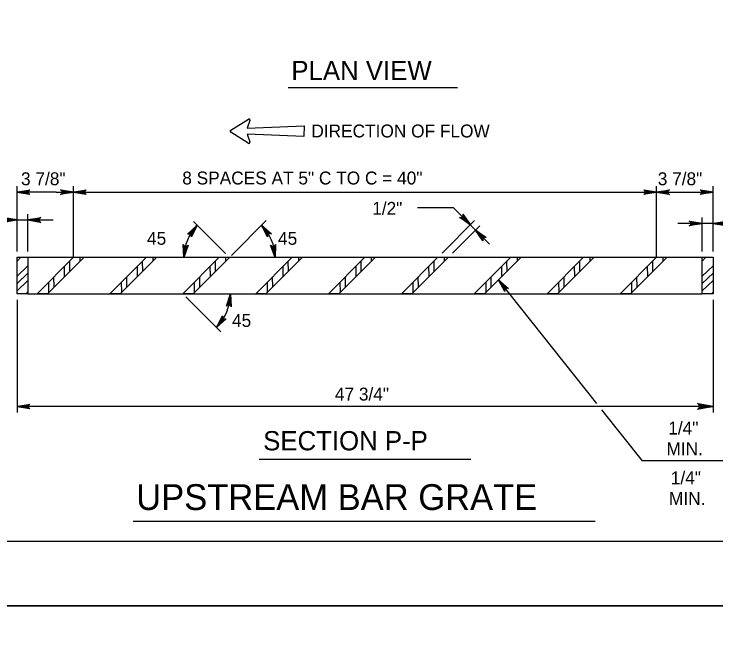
# Model space of a CAD drawing. Extents: x 2087776 to 2104538, y 970919 to 982612.
# Drawn here: x 2090836 to 2091371, y 978690 to 979166 of the extents above; entities that cross this region are included whole.
import ezdxf

# ---------------------------------------------------------------- set-up
doc = ezdxf.new("R2010")
doc.units = 0
doc.layers.add('1', color=7, linetype='Continuous')
doc.layers.add('PLT-BNDY', color=7, linetype='Continuous')

msp = doc.modelspace()

# ---------------------------------------------------------------- linework, layer by layer
at = {"layer": '1'}
for p, q in [((2091044.81, 979109.64), (2091173.92, 979109.64)), ((2091000.99, 979077.03), (2091014.45, 979085.55)), ((2091015.7, 979084.55), (2091013.42, 979078.58)), ((2091013.42, 979078.58), (2091057.03, 979080.43)), ((2091057.03, 979080.43), (2091056.72, 979072.25)), ((2091014.42, 979067.09), (2091000.99, 979075.61)), ((2091056.72, 979072.25), (2091013.42, 979074.05)), ((2091013.42, 979074.05), (2091015.66, 979068.1)), ((2090838.09, 978984.68), (2090838.09, 979034.32)), ((2090881.14, 978980.17), (2090881.14, 979034.32)), ((2091325.6, 978980.17), (2091325.6, 979034.32)), ((2091368.65, 978984.68), (2091368.65, 979034.32)), ((2090867.84, 979029.81), (2090838.09, 979029.81)), ((2090867.84, 979029.81), (2091325.6, 979029.81)), ((2091325.6, 979029.81), (2091368.65, 979029.81)), ((2091143.41, 979018.14), (2091170.5, 979018.14)), ((2091198.34, 978990.29), (2091170.5, 979018.14)), ((2090838.09, 978984.68), (2090838.09, 979013.16)), ((2090846.42, 978984.68), (2090846.42, 979013.16)), ((2091360.32, 978984.68), (2091360.32, 979010.44)), ((2091368.65, 978984.68), (2091368.65, 979010.44)), ((2090811, 979008.65), (2090865.61, 979008.65)), ((2090972.64, 979007.46), (2090997.05, 978983.05)), ((2091028.13, 979008.17), (2091001.6, 978981.65)), ((2091162.12, 978983.36), (2091186.89, 979008.13)), ((2091395.73, 979005.92), (2091341.96, 979005.92)), ((2091170.08, 978983.46), (2091190.82, 979004.2)), ((2090838.09, 978977.26), (2090841, 978980.17)), ((2090846.42, 978980.17), (2091360.32, 978980.17)), ((2090886.21, 978977.37), (2090886.21, 978980.07)), ((2090941.77, 978977.37), (2090941.77, 978980.07)), ((2090997.32, 978977.37), (2090997.32, 978980.07)), ((2091052.88, 978977.37), (2091052.88, 978980.07)), ((2091108.43, 978977.37), (2091108.43, 978980.07)), ((2091163.99, 978977.37), (2091163.99, 978980.07)), ((2091219.54, 978977.37), (2091219.54, 978980.07)), ((2091275.1, 978977.37), (2091275.1, 978980.07)), ((2091330.66, 978977.37), (2091330.66, 978980.07)), ((2091360.32, 978977.26), (2091363.22, 978980.17)), ((2090838.09, 978965.82), (2090846.42, 978973.69)), ((2090874.4, 978965.55), (2090874.3, 978973.33)), ((2090878.34, 978969.49), (2090878.24, 978977.27)), ((2090929.96, 978965.55), (2090929.86, 978973.33)), ((2090933.89, 978969.49), (2090933.8, 978977.27)), ((2090985.51, 978965.55), (2090985.42, 978973.33)), ((2090989.45, 978969.49), (2090989.35, 978977.27)), ((2091041.07, 978965.55), (2091040.97, 978973.33)), ((2091045, 978969.49), (2091044.91, 978977.27)), ((2091096.62, 978965.55), (2091096.53, 978973.33)), ((2091100.56, 978969.49), (2091100.46, 978977.27)), ((2091152.18, 978965.55), (2091152.08, 978973.33)), ((2091156.11, 978969.49), (2091156.02, 978977.27)), ((2091207.73, 978965.55), (2091207.64, 978973.33)), ((2091211.67, 978969.49), (2091211.57, 978977.27)), ((2091263.29, 978965.55), (2091263.19, 978973.33)), ((2091267.23, 978969.49), (2091267.13, 978977.27)), ((2091318.85, 978965.55), (2091318.76, 978973.33)), ((2091322.79, 978969.49), (2091322.69, 978977.27)), ((2091360.32, 978965.82), (2091368.65, 978973.69)), ((2090838.09, 978960.25), (2090846.42, 978968.13)), ((2090838.09, 978960.24), (2090846.42, 978968.11)), ((2091360.32, 978960.25), (2091368.65, 978968.13)), ((2091360.32, 978960.24), (2091368.65, 978968.11)), ((2090838.09, 978954.67), (2090846.42, 978962.54)), ((2090866.33, 978957.49), (2090866.24, 978965.26)), ((2090921.89, 978957.49), (2090921.79, 978965.26)), ((2090977.44, 978957.49), (2090977.35, 978965.26)), ((2091033, 978957.49), (2091032.9, 978965.26)), ((2091088.55, 978957.49), (2091088.46, 978965.26)), ((2091144.11, 978957.49), (2091144.01, 978965.26)), ((2091199.66, 978957.49), (2091199.57, 978965.26)), ((2091280.2, 978868.71), (2091205.22, 978963.04)), ((2091255.22, 978957.49), (2091255.12, 978965.26)), ((2091310.78, 978957.49), (2091310.69, 978965.26)), ((2091360.32, 978954.67), (2091368.65, 978962.54)), ((2090862.39, 978953.55), (2090862.3, 978961.32)), ((2090917.95, 978953.55), (2090917.85, 978961.32)), ((2090973.51, 978953.55), (2090973.41, 978961.32)), ((2091029.06, 978953.55), (2091028.96, 978961.32)), ((2091084.62, 978953.55), (2091084.52, 978961.32)), ((2091140.17, 978953.55), (2091140.08, 978961.32)), ((2091195.73, 978953.55), (2091195.63, 978961.32)), ((2091251.28, 978953.55), (2091251.19, 978961.32)), ((2091306.85, 978953.55), (2091306.75, 978961.32)), ((2090845.29, 978952.39), (2090846.42, 978953.51)), ((2090846.42, 978952.39), (2091360.32, 978952.39)), ((2091367.52, 978952.39), (2091368.65, 978953.51)), ((2090838.09, 978947.88), (2090838.09, 978861.99)), ((2090993.41, 978923.47), (2090966.89, 978949.98)), ((2091368.65, 978947.88), (2091368.65, 978861.99)), ((2091368.65, 978866.51), (2090838.09, 978866.51)), ((2091315, 978824.92), (2091284.03, 978863.89)), ((2091022.68, 978826.25), (2091184.07, 978826.25)), ((2091423.7, 978824.92), (2091315, 978824.92)), ((2090926.66, 978779.13), (2091278.88, 978779.13))]:
    msp.add_line(p, q, dxfattribs=at)
for points in [[(2093241.55, 978763.82), (2093241.55, 980614.22), (2090662.81, 980614.22), (2090662.81, 978763.82), (2093241.55, 978763.82), (2093241.55, 978850.3), (2092585.39, 978850.3), (2092585.39, 979062.5), (2093241.55, 979062.5), (2093241.55, 979157.53), (2092585.39, 979157.53), (2092585.39, 978763.82), (2092843.92, 978763.82), (2092843.92, 978850.3), (2092843.92, 978763.82), (2093096.55, 978763.82), (2093096.55, 978850.3), (2093096.55, 978809.9), (2093241.55, 978809.9)], [(2090838.09, 979029.81), (2090847.87, 979031.64), (2090847.5, 979031.38), (2090847.12, 979031.12), (2090846.93, 979030.79), (2090846.73, 979030.46), (2090846.68, 979030.13), (2090846.62, 979029.81), (2090846.68, 979029.48), (2090846.73, 979029.15), (2090846.93, 979028.82), (2090847.12, 979028.49), (2090847.5, 979028.23), (2090847.87, 979027.97), (2090838.09, 979029.81), (2090847.5, 979028.23), (2090847.12, 979028.49), (2090838.09, 979029.81), (2090846.93, 979028.82), (2090846.73, 979029.15), (2090838.09, 979029.81), (2090846.68, 979029.48), (2090846.62, 979029.81), (2090838.09, 979029.81), (2090846.68, 979030.13), (2090846.73, 979030.46), (2090838.09, 979029.81), (2090846.93, 979030.79), (2090847.12, 979031.12), (2090838.09, 979029.81), (2090847.5, 979031.38)], [(2090881.14, 979029.81), (2090871.36, 979027.97), (2090871.73, 979028.23), (2090872.11, 979028.49), (2090872.31, 979028.82), (2090872.5, 979029.15), (2090872.56, 979029.48), (2090872.61, 979029.81), (2090872.56, 979030.13), (2090872.5, 979030.46), (2090872.31, 979030.79), (2090872.11, 979031.12), (2090871.73, 979031.38), (2090871.36, 979031.64), (2090881.14, 979029.81), (2090871.73, 979031.38), (2090872.11, 979031.12), (2090881.14, 979029.81), (2090872.31, 979030.79), (2090872.5, 979030.46), (2090881.14, 979029.81), (2090872.56, 979030.13), (2090872.61, 979029.81), (2090881.14, 979029.81), (2090872.56, 979029.48), (2090872.5, 979029.15), (2090881.14, 979029.81), (2090872.31, 979028.82), (2090872.11, 979028.49), (2090881.14, 979029.81), (2090871.73, 979028.23)], [(2090881.14, 979029.81), (2090890.93, 979031.64), (2090890.55, 979031.38), (2090890.17, 979031.12), (2090889.98, 979030.79), (2090889.78, 979030.46), (2090889.73, 979030.13), (2090889.67, 979029.81), (2090889.73, 979029.48), (2090889.78, 979029.15), (2090889.98, 979028.82), (2090890.17, 979028.49), (2090890.55, 979028.23), (2090890.93, 979027.97), (2090881.14, 979029.81), (2090890.55, 979028.23), (2090890.17, 979028.49), (2090881.14, 979029.81), (2090889.98, 979028.82), (2090889.78, 979029.15), (2090881.14, 979029.81), (2090889.73, 979029.48), (2090889.67, 979029.81), (2090881.14, 979029.81), (2090889.73, 979030.13), (2090889.78, 979030.46), (2090881.14, 979029.81), (2090889.98, 979030.79), (2090890.17, 979031.12), (2090881.14, 979029.81), (2090890.55, 979031.38)], [(2091325.6, 979029.81), (2091315.81, 979027.97), (2091316.19, 979028.23), (2091316.56, 979028.49), (2091316.76, 979028.82), (2091316.95, 979029.15), (2091317.01, 979029.48), (2091317.07, 979029.81), (2091317.01, 979030.13), (2091316.95, 979030.46), (2091316.76, 979030.79), (2091316.56, 979031.12), (2091316.19, 979031.38), (2091315.81, 979031.64), (2091325.6, 979029.81), (2091316.19, 979031.38), (2091316.56, 979031.12), (2091325.6, 979029.81), (2091316.76, 979030.79), (2091316.95, 979030.46), (2091325.6, 979029.81), (2091317.01, 979030.13), (2091317.07, 979029.81), (2091325.6, 979029.81), (2091317.01, 979029.48), (2091316.95, 979029.15), (2091325.6, 979029.81), (2091316.76, 979028.82), (2091316.56, 979028.49), (2091325.6, 979029.81), (2091316.19, 979028.23)], [(2091325.6, 979029.81), (2091335.38, 979031.64), (2091335, 979031.38), (2091334.63, 979031.12), (2091334.43, 979030.79), (2091334.24, 979030.46), (2091334.18, 979030.13), (2091334.13, 979029.81), (2091334.18, 979029.48), (2091334.24, 979029.15), (2091334.43, 979028.82), (2091334.63, 979028.49), (2091335, 979028.23), (2091335.38, 979027.97), (2091325.6, 979029.81), (2091335, 979028.23), (2091334.63, 979028.49), (2091325.6, 979029.81), (2091334.43, 979028.82), (2091334.24, 979029.15), (2091325.6, 979029.81), (2091334.18, 979029.48), (2091334.13, 979029.81), (2091325.6, 979029.81), (2091334.18, 979030.13), (2091334.24, 979030.46), (2091325.6, 979029.81), (2091334.43, 979030.79), (2091334.63, 979031.12), (2091325.6, 979029.81), (2091335, 979031.38)], [(2091368.65, 979029.81), (2091358.86, 979027.97), (2091359.24, 979028.23), (2091359.62, 979028.49), (2091359.81, 979028.82), (2091360.01, 979029.15), (2091360.06, 979029.48), (2091360.12, 979029.81), (2091360.06, 979030.13), (2091360.01, 979030.46), (2091359.81, 979030.79), (2091359.62, 979031.12), (2091359.24, 979031.38), (2091358.86, 979031.64), (2091368.65, 979029.81), (2091359.24, 979031.38), (2091359.62, 979031.12), (2091368.65, 979029.81), (2091359.81, 979030.79), (2091360.01, 979030.46), (2091368.65, 979029.81), (2091360.06, 979030.13), (2091360.12, 979029.81), (2091368.65, 979029.81), (2091360.06, 979029.48), (2091360.01, 979029.15), (2091368.65, 979029.81), (2091359.81, 979028.82), (2091359.62, 979028.49), (2091368.65, 979029.81), (2091359.24, 979028.23)], [(2090828.3, 979010.49), (2090838.09, 979008.65), (2090828.68, 979010.22)], [(2090829.06, 979009.96), (2090838.09, 979008.65), (2090829.25, 979009.63)], [(2090846.42, 979008.65), (2090856.21, 979010.49), (2090855.83, 979010.22), (2090855.45, 979009.96), (2090855.26, 979009.63), (2090855.06, 979009.31), (2090855.01, 979008.98), (2090854.95, 979008.65), (2090855.01, 979008.32), (2090855.06, 979007.99), (2090855.26, 979007.67), (2090855.45, 979007.34), (2090855.83, 979007.08), (2090856.21, 979006.82), (2090846.42, 979008.65), (2090855.83, 979007.08), (2090855.45, 979007.34), (2090846.42, 979008.65), (2090855.26, 979007.67), (2090855.06, 979007.99), (2090846.42, 979008.65), (2090855.01, 979008.32), (2090854.95, 979008.65), (2090846.42, 979008.65), (2090855.01, 979008.98), (2090855.06, 979009.31), (2090846.42, 979008.65), (2090855.26, 979009.63), (2090855.45, 979009.96), (2090846.42, 979008.65), (2090855.83, 979010.22)], [(2091183.7, 979004.94), (2091175.48, 979010.56), (2091175.93, 979010.48), (2091176.38, 979010.39), (2091176.75, 979010.49), (2091177.12, 979010.58), (2091177.39, 979010.78), (2091177.66, 979010.97), (2091177.86, 979011.24), (2091178.05, 979011.51), (2091178.14, 979011.88), (2091178.24, 979012.25), (2091178.16, 979012.7), (2091178.07, 979013.15), (2091183.7, 979004.94), (2091178.16, 979012.7), (2091178.24, 979012.25), (2091183.7, 979004.94), (2091178.14, 979011.88), (2091178.05, 979011.51), (2091183.7, 979004.94), (2091177.86, 979011.24), (2091177.66, 979010.97), (2091183.7, 979004.94), (2091177.39, 979010.78), (2091177.12, 979010.58), (2091183.7, 979004.94), (2091176.75, 979010.49), (2091176.38, 979010.39), (2091183.7, 979004.94), (2091175.93, 979010.48)], [(2090838.09, 979008.65), (2090828.3, 979006.82)], [(2090829.06, 979007.34), (2090838.09, 979008.65), (2090828.68, 979007.08)], [(2090829.45, 979007.99), (2090838.09, 979008.65), (2090829.25, 979007.67)], [(2090829.45, 979009.31), (2090838.09, 979008.65), (2090829.5, 979008.98)], [(2090829.56, 979008.65), (2090838.09, 979008.65), (2090829.5, 979008.32)], [(2090975.46, 979004.64), (2090971.08, 978995.69), (2090971.1, 978996.15), (2090971.11, 978996.61), (2090970.97, 978996.96), (2090970.82, 978997.31), (2090970.59, 978997.56), (2090970.36, 978997.8), (2090970.07, 978997.95), (2090969.77, 978998.1), (2090969.39, 978998.14), (2090969.01, 978998.18), (2090968.58, 978998.03), (2090968.14, 978997.89), (2090975.46, 979004.64), (2090968.58, 978998.03), (2090969.01, 978998.18), (2090975.46, 979004.64), (2090969.39, 978998.14), (2090969.77, 978998.1), (2090975.46, 979004.64), (2090970.07, 978997.95), (2090970.36, 978997.8), (2090975.46, 979004.64), (2090970.59, 978997.56), (2090970.82, 978997.31), (2090975.46, 979004.64), (2090970.97, 978996.96), (2090971.11, 978996.61), (2090975.46, 979004.64), (2090971.1, 978996.15)], [(2091024.59, 979004.64), (2091032.05, 978998.04), (2091031.61, 978998.17), (2091031.17, 978998.31), (2091030.79, 978998.26), (2091030.41, 978998.21), (2091030.12, 978998.06), (2091029.83, 978997.9), (2091029.6, 978997.65), (2091029.38, 978997.41), (2091029.24, 978997.05), (2091029.1, 978996.7), (2091029.12, 978996.24), (2091029.15, 978995.78), (2091024.59, 979004.64), (2091029.12, 978996.24), (2091029.1, 978996.7), (2091024.59, 979004.64), (2091029.24, 978997.05), (2091029.38, 978997.41), (2091024.59, 979004.64), (2091029.6, 978997.65), (2091029.83, 978997.9), (2091024.59, 979004.64), (2091030.12, 978998.06), (2091030.41, 978998.21), (2091024.59, 979004.64), (2091030.79, 978998.26), (2091031.17, 978998.31), (2091024.59, 979004.64), (2091031.61, 978998.17)], [(2091360.32, 979005.92), (2091350.53, 979004.09), (2091350.91, 979004.35), (2091351.28, 979004.61), (2091351.48, 979004.94), (2091351.67, 979005.26), (2091351.73, 979005.59), (2091351.79, 979005.92), (2091351.73, 979006.25), (2091351.67, 979006.58), (2091351.48, 979006.9), (2091351.28, 979007.23), (2091350.91, 979007.49), (2091350.53, 979007.76), (2091360.32, 979005.92), (2091350.91, 979007.49), (2091351.28, 979007.23), (2091360.32, 979005.92), (2091351.48, 979006.9), (2091351.67, 979006.58), (2091360.32, 979005.92), (2091351.73, 979006.25), (2091351.79, 979005.92), (2091360.32, 979005.92), (2091351.73, 979005.59), (2091351.67, 979005.26), (2091360.32, 979005.92), (2091351.48, 979004.94), (2091351.28, 979004.61), (2091360.32, 979005.92), (2091350.91, 979004.35)], [(2091368.65, 979005.92), (2091378.43, 979007.76)], [(2091377.68, 979007.23), (2091368.65, 979005.92), (2091378.06, 979007.49)], [(2091377.29, 979006.58), (2091368.65, 979005.92), (2091377.49, 979006.9)], [(2091377.18, 979005.92), (2091368.65, 979005.92), (2091377.24, 979006.25)], [(2091378.43, 979004.09), (2091368.65, 979005.92), (2091378.06, 979004.35)], [(2091377.68, 979004.61), (2091368.65, 979005.92), (2091377.49, 979004.94)], [(2091377.29, 979005.26), (2091368.65, 979005.92), (2091377.24, 979005.59)], [(2091187.63, 979001), (2091195.84, 978995.38), (2091195.39, 978995.46), (2091194.94, 978995.55), (2091194.57, 978995.45), (2091194.2, 978995.36), (2091193.93, 978995.17), (2091193.66, 978994.97), (2091193.47, 978994.7), (2091193.28, 978994.43), (2091193.18, 978994.06), (2091193.09, 978993.69), (2091193.17, 978993.24), (2091193.25, 978992.79), (2091187.63, 979001), (2091193.17, 978993.24), (2091193.09, 978993.69), (2091187.63, 979001), (2091193.18, 978994.06), (2091193.28, 978994.43), (2091187.63, 979001), (2091193.47, 978994.7), (2091193.66, 978994.97), (2091187.63, 979001), (2091193.93, 978995.17), (2091194.2, 978995.36), (2091187.63, 979001), (2091194.57, 978995.45), (2091194.94, 978995.55), (2091187.63, 979001), (2091195.39, 978995.46)], [(2090965.29, 978980.07), (2090964.84, 978990.02), (2090965.05, 978989.61), (2090965.25, 978989.2), (2090965.55, 978988.96), (2090965.85, 978988.72), (2090966.16, 978988.62), (2090966.48, 978988.52), (2090966.81, 978988.53), (2090967.15, 978988.54), (2090967.5, 978988.69), (2090967.85, 978988.83), (2090968.16, 978989.17), (2090968.47, 978989.51), (2090965.29, 978980.07), (2090968.16, 978989.17), (2090967.85, 978988.83), (2090965.29, 978980.07), (2090967.5, 978988.69), (2090967.15, 978988.54), (2090965.29, 978980.07), (2090966.81, 978988.53), (2090966.48, 978988.52), (2090965.29, 978980.07), (2090966.16, 978988.62), (2090965.85, 978988.72), (2090965.29, 978980.07), (2090965.55, 978988.96), (2090965.25, 978989.2), (2090965.29, 978980.07), (2090965.05, 978989.61)], [(2091034.77, 978980.07), (2091031.4, 978989.44), (2091031.72, 978989.11), (2091032.04, 978988.78), (2091032.39, 978988.64), (2091032.75, 978988.5), (2091033.08, 978988.5), (2091033.41, 978988.5), (2091033.73, 978988.6), (2091034.04, 978988.71), (2091034.33, 978988.95), (2091034.63, 978989.2), (2091034.83, 978989.61), (2091035.02, 978990.03), (2091034.77, 978980.07), (2091034.83, 978989.61), (2091034.63, 978989.2), (2091034.77, 978980.07), (2091034.33, 978988.95), (2091034.04, 978988.71), (2091034.77, 978980.07), (2091033.73, 978988.6), (2091033.41, 978988.5), (2091034.77, 978980.07), (2091033.08, 978988.5), (2091032.75, 978988.5), (2091034.77, 978980.07), (2091032.39, 978988.64), (2091032.04, 978988.78), (2091034.77, 978980.07), (2091031.72, 978989.11)], [(2091205.22, 978963.04), (2091212.74, 978956.52), (2091212.31, 978956.65), (2091211.87, 978956.79), (2091211.49, 978956.74), (2091211.11, 978956.68), (2091210.82, 978956.52), (2091210.53, 978956.36), (2091210.31, 978956.11), (2091210.08, 978955.87), (2091209.95, 978955.51), (2091209.81, 978955.15), (2091209.84, 978954.7), (2091209.87, 978954.24), (2091205.22, 978963.04), (2091209.84, 978954.7), (2091209.81, 978955.15), (2091205.22, 978963.04), (2091209.95, 978955.51), (2091210.08, 978955.87), (2091205.22, 978963.04), (2091210.31, 978956.11), (2091210.53, 978956.36), (2091205.22, 978963.04), (2091210.82, 978956.52), (2091211.11, 978956.68), (2091205.22, 978963.04), (2091211.49, 978956.74), (2091211.87, 978956.79), (2091205.22, 978963.04), (2091212.31, 978956.65)], [(2091000.72, 978952.39), (2091001.39, 978942.46), (2091001.18, 978942.86), (2091000.96, 978943.27), (2091000.66, 978943.5), (2091000.36, 978943.73), (2091000.04, 978943.83), (2090999.72, 978943.92), (2090999.38, 978943.9), (2090999.05, 978943.89), (2090998.7, 978943.73), (2090998.35, 978943.58), (2090998.05, 978943.23), (2090997.75, 978942.89), (2091000.72, 978952.39), (2090998.05, 978943.23), (2090998.35, 978943.58), (2091000.72, 978952.39), (2090998.7, 978943.73), (2090999.05, 978943.89), (2091000.72, 978952.39), (2090999.38, 978943.9), (2090999.72, 978943.92), (2091000.72, 978952.39), (2091000.04, 978943.83), (2091000.36, 978943.73), (2091000.72, 978952.39), (2091000.66, 978943.5), (2091000.96, 978943.27), (2091000.72, 978952.39), (2091001.18, 978942.86)], [(2090990.11, 978926.77), (2090994.7, 978935.61), (2090994.67, 978935.15), (2090994.64, 978934.69), (2090994.78, 978934.34), (2090994.92, 978933.98), (2090995.14, 978933.73), (2090995.37, 978933.49), (2090995.66, 978933.33), (2090995.95, 978933.17), (2090996.33, 978933.12), (2090996.71, 978933.07), (2090997.15, 978933.21), (2090997.59, 978933.35), (2090990.11, 978926.77), (2090997.15, 978933.21), (2090996.71, 978933.07), (2090990.11, 978926.77), (2090996.33, 978933.12), (2090995.95, 978933.17), (2090990.11, 978926.77), (2090995.66, 978933.33), (2090995.37, 978933.49), (2090990.11, 978926.77), (2090995.14, 978933.73), (2090994.92, 978933.98), (2090990.11, 978926.77), (2090994.78, 978934.34), (2090994.64, 978934.69), (2090990.11, 978926.77), (2090994.67, 978935.15)], [(2090838.09, 978866.51), (2090847.87, 978868.34), (2090847.5, 978868.08), (2090847.12, 978867.82), (2090846.93, 978867.49), (2090846.73, 978867.16), (2090846.68, 978866.83), (2090846.62, 978866.51), (2090846.68, 978866.18), (2090846.73, 978865.85), (2090846.93, 978865.52), (2090847.12, 978865.19), (2090847.5, 978864.93), (2090847.87, 978864.67), (2090838.09, 978866.51), (2090847.5, 978864.93), (2090847.12, 978865.19), (2090838.09, 978866.51), (2090846.93, 978865.52), (2090846.73, 978865.85), (2090838.09, 978866.51), (2090846.68, 978866.18), (2090846.62, 978866.51), (2090838.09, 978866.51), (2090846.68, 978866.83), (2090846.73, 978867.16), (2090838.09, 978866.51), (2090846.93, 978867.49), (2090847.12, 978867.82), (2090838.09, 978866.51), (2090847.5, 978868.08)], [(2091368.65, 978866.51), (2091356.84, 978864.29), (2091357.29, 978864.61), (2091357.75, 978864.92), (2091357.98, 978865.32), (2091358.22, 978865.71), (2091358.29, 978866.11), (2091358.35, 978866.51), (2091358.29, 978866.9), (2091358.22, 978867.3), (2091357.98, 978867.69), (2091357.75, 978868.09), (2091357.29, 978868.4), (2091356.84, 978868.72), (2091368.65, 978866.51), (2091357.29, 978868.4), (2091357.75, 978868.09), (2091368.65, 978866.51), (2091357.98, 978867.69), (2091358.22, 978867.3), (2091368.65, 978866.51), (2091358.29, 978866.9), (2091358.35, 978866.51), (2091368.65, 978866.51), (2091358.29, 978866.11), (2091358.22, 978865.71), (2091368.65, 978866.51), (2091357.98, 978865.32), (2091357.75, 978864.92), (2091368.65, 978866.51), (2091357.29, 978864.61)]]:
    msp.add_lwpolyline(points, dxfattribs=at)
for points in [[(2090838.09, 978980.17), (2090846.42, 978980.17), (2090846.42, 978952.39), (2090838.09, 978952.39)], [(2090888.92, 978980.07), (2090861.24, 978952.39), (2090853.37, 978952.39), (2090881.14, 978980.17)], [(2090944.47, 978980.07), (2090916.79, 978952.39), (2090908.92, 978952.39), (2090936.7, 978980.17)], [(2091000.03, 978980.07), (2090972.35, 978952.39), (2090964.48, 978952.39), (2090992.25, 978980.17)], [(2091055.58, 978980.07), (2091027.9, 978952.39), (2091020.04, 978952.39), (2091047.81, 978980.17)], [(2091111.14, 978980.07), (2091083.46, 978952.39), (2091075.59, 978952.39), (2091103.36, 978980.17)], [(2091166.69, 978980.07), (2091139.02, 978952.39), (2091131.15, 978952.39), (2091158.92, 978980.17)], [(2091222.25, 978980.07), (2091194.57, 978952.39), (2091186.7, 978952.39), (2091214.47, 978980.17)], [(2091277.8, 978980.07), (2091250.13, 978952.39), (2091242.26, 978952.39), (2091270.03, 978980.17)], [(2091333.37, 978980.07), (2091305.69, 978952.39), (2091297.82, 978952.39), (2091325.6, 978980.17)], [(2091360.32, 978980.17), (2091368.65, 978980.17), (2091368.65, 978952.39), (2091360.32, 978952.39)]]:
    msp.add_lwpolyline(points, close=True, dxfattribs=at)
for centre, radius, start, end in [((2091014.91, 979084.84), 0.841, 339.1351, 122.3259), ((2091001.44, 979076.32), 0.841, 122.3259, 237.61), ((2091014.87, 979067.8), 0.841, 237.61, 20.545), ((2091000.03, 978980.07), 34.74, 135.0028, 179.9983), ((2091000.03, 978980.07), 34.74, 0.0017, 44.9976), ((2090964.48, 978952.39), 36.23, 315.0037, 0.0017)]:
    msp.add_arc(centre, radius, start, end, dxfattribs=at)
at = {"layer": 'PLT-BNDY'}
for points in [[(2090534.86, 980663.43), (2093294.05, 980663.43), (2093294.05, 978714.61), (2090534.86, 978714.61)], [(2090534.86, 978714.61), (2093294.05, 978714.61), (2093294.05, 976765.79), (2090534.86, 976765.79)]]:
    msp.add_lwpolyline(points, close=True, dxfattribs=at)

# ---------------------------------------------------------------- texts
at = {"layer": '1'}
for s, height, p in [('PLAN VIEW', 14.69, (2091047.24, 979115.26)), ('3 7/8"', 9.843, (2090841.15, 979035.14)), ('8 SPACES AT 5" C TO C = 40"', 9.8425, (2090964.08, 979035.71)), ('3 7/8"', 9.843, (2091326.53, 979035.14)), ('1/2"', 9.843, (2091108.85, 979012.59)), ('45', 9.843, (2090937.21, 978989.74)), ('45', 9.843, (2091037.06, 978989.74)), ('45', 9.843, (2091001.98, 978927.09)), ('47 3/4"', 9.843, (2091080.42, 978871)), ('1/4"', 9.843, (2091334.54, 978845.1)), ('SECTION P-P', 14.6898, (2091025.75, 978833.01)), ('MIN.', 9.843, (2091333.15, 978829.35)), ('1/4"', 9.843, (2091336.49, 978807.17)), ('UPSTREAM BAR GRATE', 19.685, (2090928.97, 978787.55)), ('MIN.', 9.843, (2091335.09, 978791.42))]:
    msp.add_text(s, height=height, dxfattribs=at).set_placement(p)
msp.add_text('DIRECTION OF FLOW', height=9.8425, rotation=360, dxfattribs=at).set_placement((2091062.47, 979071.56))

doc.saveas('drawing.dxf')
